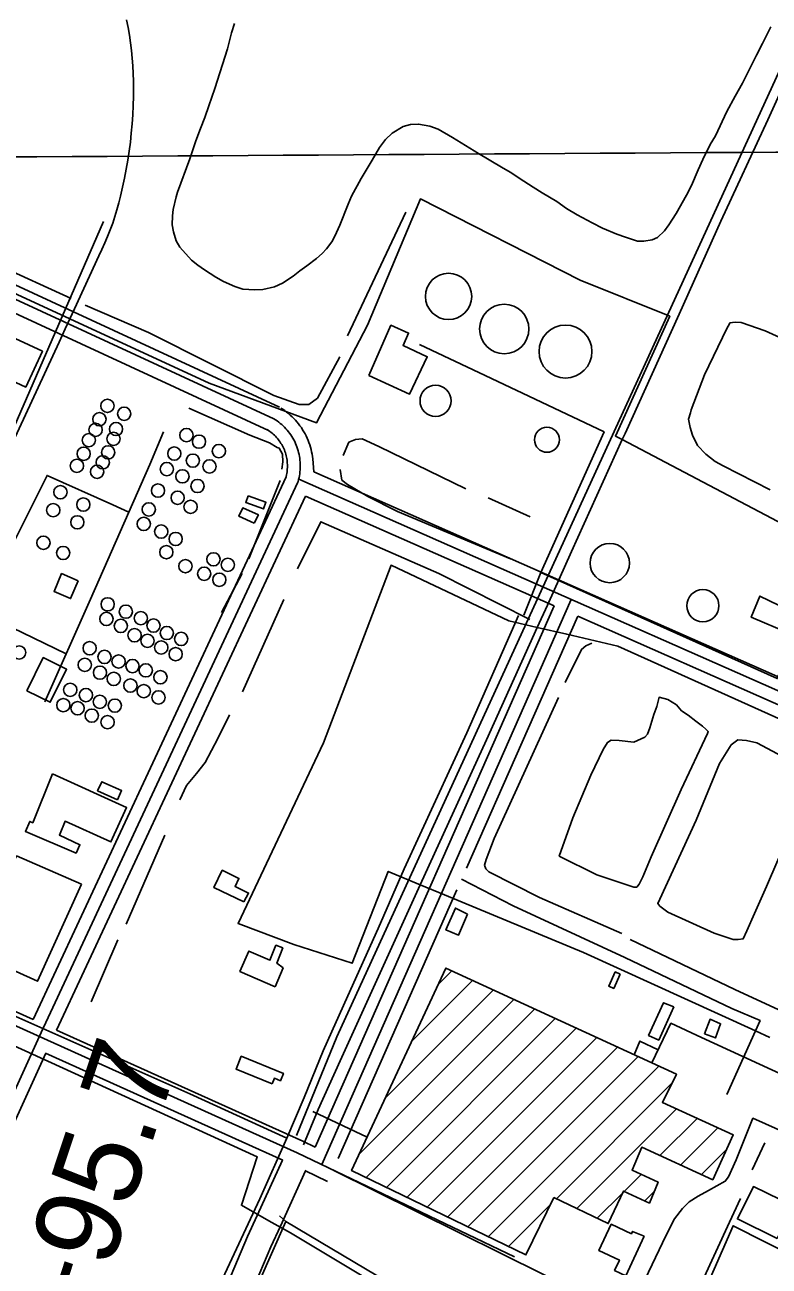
# Model space of a CAD drawing. Extents: x 3477039 to 3515015, y 546746 to 572297.
# Drawn here: x 3502979 to 3503851, y 563058 to 564511 of the extents above; entities that cross this region are included whole.
import ezdxf

# ---------------------------------------------------------------- set-up
doc = ezdxf.new("R2010")
doc.units = 0
for name, color, linetype in [('V-BLDG-OTLN', 7, 'Continuous'), ('V-DOMW-TANK', 7, 'Continuous'), ('V-GRID-MAJR', 7, 'Continuous'), ('V-RAIL-TRAK', 7, 'Continuous'), ('V-ROAD-CNTR', 7, 'Continuous'), ('V-SITE-OTLN', 7, 'Continuous'), ('V-SITE-VEGE', 7, 'Continuous'), ('V-SURV-IDEN', 7, 'Continuous'), ('V-TOPO-SHOR', 7, 'Continuous'), ('V-UTIL-LINE', 7, 'Continuous')]:
    doc.layers.add(name, color=color, linetype=linetype)

msp = doc.modelspace()

# ---------------------------------------------------------------- linework, layer by layer
at = {"layer": 'V-BLDG-OTLN'}
for p, q in [((3503432.1, 563320.8), (3503503.4, 563392)), ((3503462.9, 563386.9), (3503479.2, 563403.2)), ((3503401.4, 563254.7), (3503527.6, 563380.9)), ((3503370.7, 563188.6), (3503551.8, 563369.8)), ((3503378.7, 563161.3), (3503576.1, 563358.6)), ((3503402.6, 563149.8), (3503600.3, 563347.5)), ((3503426.4, 563138.2), (3503624.5, 563336.3)), ((3503450.2, 563126.7), (3503648.7, 563325.2)), ((3503474, 563115.2), (3503672.9, 563314.1)), ((3503497.9, 563103.7), (3503697.1, 563302.9)), ((3503521.7, 563092.1), (3503721.4, 563291.8)), ((3503601.5, 563136.6), (3503736.8, 563271.9)), ((3503625.4, 563125.2), (3503742.1, 563241.8)), ((3503722.7, 563187.1), (3503766.3, 563230.7)), ((3503747, 563176), (3503790.6, 563219.6)), ((3503771.2, 563164.9), (3503801, 563194.7)), ((3503680.7, 563145.1), (3503700.7, 563165.1)), ((3503705, 563134), (3503716.1, 563145.1)), ((3503649.4, 563113.7), (3503678.8, 563143.2)), ((3503545.5, 563080.6), (3503594.6, 563129.7))]:
    msp.add_line(p, q, dxfattribs=at)
for points in [[(3502930.4, 564160.9), (3503000, 564128.6), (3502980.5, 564086.6), (3502911.3, 564118.7)], [(3503381.9, 564100.4), (3503407.9, 564159.1), (3503428.5, 564149.9), (3503422, 564135.2), (3503450.4, 564122.2), (3503429.5, 564078.3)], [(3503240.8, 563959.4), (3503261.5, 563951.9), (3503258.7, 563944), (3503237.9, 563951.5)], [(3503247.8, 563927.5), (3503230, 563935.4), (3503234.4, 563945.2), (3503252.7, 563937)], [(3503041.8, 563860), (3503032.9, 563839.2), (3503013.5, 563847.5), (3503022.4, 563868.4)], [(3503873.7, 563798.7), (3503829.6, 563817.3), (3503839.8, 563842), (3503883.4, 563820.8)], [(3502981.7, 563731.3), (3503000.9, 563770), (3503028.3, 563756.4), (3503009.1, 563717.7)], [(3503011.7, 563633.8), (3503098.5, 563594.5), (3503080.2, 563554.2), (3503026.5, 563578.5), (3503019.8, 563562.2), (3503043.8, 563551), (3503039.3, 563541.3), (3502980.1, 563566.6), (3502985.1, 563578.3), (3502988.7, 563576.7)], [(3503087.9, 563603.7), (3503064.6, 563614.2), (3503069.3, 563624.7), (3503092.6, 563614.3)], [(3503045.6, 563504.9), (3502994.3, 563391.2), (3502918.8, 563425.3), (3502969.7, 563537.9)], [(3503235.7, 563484), (3503200.6, 563500.8), (3503210.4, 563521.1), (3503230, 563511.6), (3503225.5, 563502.1), (3503241.3, 563494.4)], [(3503497.4, 563469.6), (3503486.8, 563445), (3503472.3, 563451.3), (3503483.3, 563476.9)], [(3503272.2, 563384.8), (3503231.2, 563402.6), (3503241.4, 563426.4), (3503266.2, 563415.8), (3503273.3, 563433.4), (3503281.2, 563430.2), (3503274.2, 563412.5), (3503281.7, 563406.8)], [(3503598.6, 563138), (3503565.8, 563070.8), (3503361.8, 563169.5), (3503472, 563406.5), (3503742, 563282.3), (3503725.6, 563249.3), (3503808.6, 563211.3), (3503784.6, 563158.8), (3503701.5, 563196.8), (3503690.1, 563169.9), (3503720.6, 563156), (3503710.4, 563131.5), (3503679.9, 563145.5), (3503662.2, 563107.6)], [(3503676.1, 563399.3), (3503668.6, 563382.7), (3503662.8, 563385.3), (3503670.4, 563402.1)], [(3503739, 563361.4), (3503721.4, 563322.4), (3503709.5, 563327.8), (3503726.8, 563366)], [(3503774.9, 563329.7), (3503781.5, 563346.7), (3503793.8, 563341.4), (3503787.6, 563324.8)], [(3503268.8, 563271.2), (3503226.6, 563288.3), (3503232.7, 563303.3), (3503282, 563283.2), (3503278.6, 563274.7), (3503271.5, 563277.6)], [(3503859.9, 563090.1), (3503813.5, 563112.9), (3503832.1, 563150.9), (3503879.3, 563127.8)], [(3503704.4, 563092.7), (3503682.9, 563046.5), (3503669.6, 563052.7), (3503675.3, 563064.8), (3503651.4, 563075.9), (3503665.7, 563106.7), (3503689.4, 563095.7), (3503690.7, 563098.4)]]:
    msp.add_lwpolyline(points, close=True, dxfattribs=at)
at = {"layer": 'V-DOMW-TANK'}
for centre, radius in [((3503475.4, 564192.9), 27.1), ((3503540.5, 564154.7), 28.9), ((3503612.2, 564128.3), 31), ((3503460.1, 564070.6), 18.2), ((3503076, 564064.7), 7.76), ((3503095.6, 564055.5), 7.76), ((3503066.6, 564049), 7.76), ((3503086.1, 564037.6), 7.76), ((3503054.2, 564024.5), 7.76), ((3503062.2, 564036.7), 7.76), ((3503083.1, 564026.1), 7.76), ((3503168.5, 564030.5), 7.76), ((3503590.5, 564025), 14.6), ((3503048.2, 564008.7), 7.76), ((3503076.9, 564010.3), 7.76), ((3503154.3, 564008.8), 7.76), ((3503183.2, 564022.8), 7.76), ((3503206.5, 564011.8), 7.76), ((3503040.3, 563994.5), 7.76), ((3503070.5, 563998.6), 7.76), ((3503176, 564000.6), 7.76), ((3503063.9, 563987.6), 7.76), ((3503145.5, 563990.7), 7.76), ((3503163.8, 563982.2), 7.76), ((3503195.5, 563993.8), 7.76), ((3503135.2, 563965.5), 7.76), ((3503181.5, 563970.9), 7.76), ((3503021, 563963.6), 7.76), ((3503158.2, 563957.2), 7.76), ((3503012.6, 563942.6), 7.76), ((3503047.8, 563949.1), 7.76), ((3503124.4, 563943.5), 7.76), ((3503173.4, 563946.5), 7.76), ((3503040.8, 563928.4), 7.76), ((3503118.5, 563926.5), 7.76), ((3503139, 563917.5), 7.76), ((3503155.9, 563908.9), 7.76), ((3503001.1, 563904.5), 7.76), ((3503024.2, 563892.5), 7.76), ((3503145, 563893.4), 7.76), ((3503664, 563880.7), 23), ((3503200.1, 563885.1), 7.76), ((3503217, 563878.6), 7.76), ((3503167.3, 563877), 7.76), ((3503189.3, 563868.2), 7.76), ((3503207, 563861.2), 7.76), ((3503773, 563830.8), 18.8), ((3503076.3, 563832.4), 7.76), ((3503097.6, 563823.8), 7.76), ((3503074.8, 563815.3), 7.76), ((3503091.7, 563807.1), 7.76), ((3503115.1, 563816.2), 7.76), ((3503129.9, 563807.5), 7.76), ((3503107.8, 563796.2), 7.76), ((3503145.5, 563798.8), 7.76), ((3503162.4, 563791.9), 7.76), ((3503055.2, 563781), 7.76), ((3503122.9, 563789.7), 7.76), ((3503139, 563781.9), 7.76), ((3502972.7, 563776), 7.76), ((3503049.5, 563761.5), 7.76), ((3503072.6, 563770.8), 7.76), ((3503089.1, 563765.5), 7.76), ((3503155.9, 563774.1), 7.76), ((3503067.3, 563752.4), 7.76), ((3503105.4, 563760.1), 7.76), ((3503120.9, 563755.1), 7.76), ((3503138, 563747), 7.76), ((3503083.4, 563745.1), 7.76), ((3503102.9, 563737.3), 7.76), ((3503032.5, 563732.3), 7.76), ((3503050.9, 563726.2), 7.76), ((3503067.1, 563718.3), 7.76), ((3503118.5, 563730.8), 7.76), ((3503135.8, 563723.4), 7.76), ((3503024.4, 563714.4), 7.76), ((3503041.1, 563710.7), 7.76), ((3503084.7, 563713.8), 7.76), ((3503057.7, 563702.1), 7.76), ((3503076.2, 563694.5), 7.76)]:
    msp.add_circle(centre, radius, dxfattribs=at)
at = {"layer": 'V-GRID-MAJR'}
msp.add_spline([(3481202, 564229.3), (3486474.8, 564258.8), (3491747.6, 564289.1), (3497020.4, 564320.1), (3502293.2, 564352), (3507566, 564384.6), (3512838.8, 564417.9)], degree=3, dxfattribs=at)
at = {"layer": 'V-RAIL-TRAK'}
for points in [[(3503908.1, 564528.9), (3503849.2, 564399.4), (3503794.1, 564280.9), (3503745.3, 564172.2), (3503681.9, 564032.3), (3503678.7, 564025.2), (3503619.2, 563894.2), (3503591, 563831.5), (3503579.2, 563805.3), (3503519.6, 563673.6), (3503442.2, 563504.1), (3503348.6, 563297.9), (3503322.6, 563241.1), (3503305.4, 563199.5)], [(3503098.4, 564516.4), (3503100.2, 564507.5), (3503101.7, 564498.6), (3503103, 564489.7), (3503104.1, 564480.8), (3503105, 564471.8), (3503105.7, 564462.9), (3503106.2, 564453.9), (3503106.5, 564444.9), (3503106.6, 564435.9), (3503106.5, 564426.9), (3503106.2, 564416.2), (3503105.7, 564405.5), (3503105, 564394.8), (3503104, 564384.1), (3503102.9, 564373.5), (3503101.5, 564362.8), (3503099.9, 564352.2), (3503098.1, 564341.7), (3503096.1, 564331.2), (3503093.8, 564320.7), (3503091.4, 564310.3), (3503089.4, 564302.2), (3503087.2, 564294.3), (3503084.8, 564286.4), (3503082.2, 564278.5), (3503079.3, 564270.7), (3503076.3, 564263.1), (3503073, 564255.5), (3503069.6, 564247.9), (3503065.9, 564240.5), (3503037.4, 564178.2), (3503032.1, 564166.6), (3503026.7, 564154.7), (3503019.6, 564139.1), (3502955.6, 564001.1)]]:
    msp.add_lwpolyline(points, dxfattribs=at)
at = {"layer": 'V-ROAD-CNTR'}
for points in [[(3504074.9, 564921), (3503344.6, 563326), (3503297.4, 563210.8)], [(3502560.5, 564378.1), (3503271, 564049.5)], [(3502554.2, 564364.5), (3503264.7, 564035.9)], [(3502648.2, 564354.1), (3503277.3, 564063.1)], [(3503071.6, 564280.4), (3502719.5, 563472.5)], [(3503279.1, 564062.1), (3503281.2, 564060.8), (3503283.5, 564059.2), (3503285.8, 564057.5), (3503288, 564055.7), (3503290.1, 564053.9), (3503292.2, 564052), (3503294.2, 564050), (3503296.1, 564048), (3503297.9, 564045.9), (3503299.7, 564043.7), (3503301.4, 564041.4), (3503303, 564039.2), (3503304.5, 564036.8), (3503306, 564034.4), (3503307.3, 564032), (3503308.6, 564029.5), (3503309.8, 564026.9), (3503310.9, 564024.3), (3503311.9, 564021.7), (3503312.8, 564019.1), (3503313.7, 564016.4), (3503314.4, 564013.7), (3503315, 564010.9), (3503315.6, 564008.2), (3503316, 564005.4), (3503316.3, 564002.6), (3503317.6, 563987.6)], [(3503271, 564049.5), (3503272.9, 564048.3), (3503274.8, 564047), (3503276.6, 564045.6), (3503278.4, 564044.2), (3503280.1, 564042.7), (3503281.8, 564041.2), (3503283.4, 564039.6), (3503285, 564037.9), (3503286.5, 564036.2), (3503287.9, 564034.4), (3503289.3, 564032.6), (3503290.6, 564030.7), (3503291.8, 564028.8), (3503293, 564026.9), (3503294.1, 564024.9), (3503295.2, 564022.9), (3503296.1, 564020.8), (3503297, 564018.7), (3503297.8, 564016.6), (3503298.6, 564014.4), (3503299.2, 564012.2), (3503299.8, 564010), (3503300.3, 564007.8), (3503300.8, 564005.6), (3503301.1, 564003.3), (3503301.4, 564001.1), (3503301.6, 563998.8), (3503301.7, 563996.5), (3503301.8, 563994.3), (3503301.7, 563992), (3503301.6, 563989.7), (3503301.4, 563987.4), (3503301.1, 563985.2), (3503300.8, 563982.9), (3503300.3, 563980.7), (3503299.8, 563978.5), (3503299.2, 563976.3), (3503298.9, 563975.2)], [(3503262.9, 564036.9), (3503264.6, 564035.8), (3503266, 564034.8), (3503267.4, 564033.8), (3503268.8, 564032.7), (3503270.1, 564031.5), (3503271.4, 564030.3), (3503272.6, 564029.1), (3503273.8, 564027.8), (3503275, 564026.5), (3503276.1, 564025.1), (3503277.2, 564023.7), (3503278.2, 564022.3), (3503279.1, 564020.8), (3503280, 564019.3), (3503280.9, 564017.8), (3503281.7, 564016.3), (3503282.4, 564014.7), (3503283.1, 564013.1), (3503283.7, 564011.4), (3503284.3, 564009.8), (3503284.8, 564008.1), (3503285.3, 564006.4), (3503285.7, 564004.7), (3503286, 564003), (3503286.3, 564001.3), (3503286.5, 563999.5), (3503286.6, 563997.8), (3503286.7, 563996), (3503286.8, 563994.3), (3503286.7, 563992.5), (3503286.6, 563990.8), (3503286.5, 563989), (3503286.3, 563987.3), (3503286, 563985.6), (3503285.6, 563983.8), (3503285.2, 563982.1), (3503284.8, 563980.4), (3503284.5, 563979.5)], [(3504129.8, 563628.9), (3503317.6, 563987.6)], [(3503298.9, 563975.2), (3502998.4, 563331.1), (3502757.1, 562800.5), (3502735.8, 562756.6), (3502738.1, 562754.2)], [(3503285.3, 563981.5), (3502989, 563346.4)], [(3504123.7, 563615.2), (3503300.1, 563979)], [(3503307.9, 563959.1), (3503016.3, 563334.1)], [(3503599.1, 563830.5), (3503307.9, 563959.1)], [(3503319.3, 563197), (3503599.1, 563830.5)], [(3503326.8, 563176.8), (3503618.9, 563838.2)], [(3503496.4, 563523.7), (3503626.6, 563818.4)], [(3504117.6, 563601.4), (3503626.6, 563818.4)], [(3503552.5, 563068.6), (3503298.3, 563190.5), (3502204, 563683.9)], [(3502989, 563346.4), (3502479.1, 563576.3)], [(3503490.6, 563510.5), (3503551, 563479.6), (3503681.5, 563419), (3503806.9, 563359.3), (3503839.9, 563345.2), (3503834.6, 563333.2), (3503801.2, 563258.7)], [(3503346.2, 563183.6), (3503485.1, 563498)], [(3503319.3, 563197), (3503304.6, 563204.1), (3503016.3, 563334.1)], [(3503003.8, 563306.8), (3502770.7, 562794.1), (3502753.9, 562759.6)], [(3503281.2, 563181.7), (3503003.6, 563306.9)], [(3503340.1, 563170.1), (3503684.6, 562999.3), (3503730.1, 563094), (3503739.6, 563112.9), (3503749, 563125.1), (3503757.1, 563132.9), (3503767.6, 563139.6), (3503779.4, 563146.2), (3503789.3, 563151.6), (3503799.2, 563157), (3503803, 563162.4), (3503811.8, 563182), (3503831.6, 563230.9), (3503872.5, 563212.5)], [(3502985.4, 562514.2), (3502992.9, 562531.6), (3502999.1, 562548.3), (3503008.8, 562575.3), (3503021.7, 562608.3), (3503042.1, 562653.2), (3503068.8, 562713.1), (3503123.3, 562829.9), (3503169.5, 562931.8), (3503203, 563005), (3503204.8, 563009.2), (3503239.9, 563092.4), (3503251.2, 563117.1), (3503280.8, 563181.9)], [(3503237.4, 563009.3), (3503267.3, 563080.3), (3503278.5, 563104.6), (3503308, 563169.2)], [(3503333.8, 563156.8), (3503307.2, 563169.6)]]:
    msp.add_lwpolyline(points, dxfattribs=at)
at = {"layer": 'V-SITE-OTLN'}
for points in [[(3502837.5, 564256.4), (3503032.1, 564166.6), (3503195.2, 564091.4), (3503320.9, 564045), (3503380.3, 564159), (3503442.4, 564306.9), (3503629.2, 564211.9), (3503734.3, 564169.6), (3503670.7, 564029.4), (3503678.7, 564025.2), (3503984.5, 563864)], [(3503963.1, 563653.1), (3503673.5, 563783.5), (3503613.7, 563797.3), (3503579.2, 563805.3), (3503545.9, 563813), (3503408.1, 563878.1), (3503328.9, 563670.2), (3503228.9, 563458.9), (3503294.1, 563434.1), (3503362.4, 563412.3), (3503404.7, 563519.7), (3503442.2, 563504.1), (3503470.4, 563492.4), (3503633.1, 563424.8), (3503834.6, 563333.2), (3503851.5, 563325.5)], [(3503590, 562916.7), (3503290.3, 563096.5), (3503264.8, 563110.9), (3503232.9, 563128.9), (3503251.4, 563185.7), (3503006.3, 563297.7), (3502856.1, 563366.1)], [(3503995.2, 563010.6), (3503808.4, 563104.9), (3503704.1, 562867.3)]]:
    msp.add_lwpolyline(points, dxfattribs=at)
at = {"layer": 'V-SITE-VEGE'}
for points in [[(3503320.7, 564237.3), (3503309.4, 564228.5), (3503301.1, 564222.6), (3503293.3, 564216.5), (3503280.9, 564208.2), (3503271.7, 564204.1), (3503257.9, 564201.1), (3503248.7, 564200.4), (3503234.5, 564201.4), (3503225.1, 564204.5), (3503211.7, 564210.2), (3503202.8, 564215.3), (3503189.5, 564223.9), (3503181.8, 564229.3), (3503174.5, 564235.3), (3503160.7, 564250.5), (3503156.6, 564257.7), (3503153.2, 564268.3), (3503151.8, 564276.5), (3503152, 564287.2), (3503152.8, 564294.7), (3503156.5, 564309.3), (3503158.1, 564314.8), (3503172.3, 564353.9), (3503179.6, 564375), (3503185, 564389.4), (3503190.2, 564402.3), (3503194.6, 564415.9), (3503201.6, 564436.2), (3503216.7, 564482.6), (3503221.4, 564501.2), (3503224.6, 564512.4)], [(3503852.5, 564508.3), (3503842.7, 564488.8), (3503835.8, 564475.4), (3503819.2, 564442.3), (3503810.8, 564427.4), (3503801.1, 564409.4), (3503787.7, 564380.9), (3503781.6, 564370.5), (3503772.9, 564353.2), (3503767.5, 564341.1), (3503759.8, 564322.5), (3503753.9, 564311.4), (3503741.6, 564289.9), (3503733, 564276.8), (3503727.9, 564269.4), (3503719.8, 564261.8), (3503713.8, 564259.1), (3503703.8, 564257.5), (3503696.6, 564257.6), (3503682.5, 564262), (3503672.1, 564265.7), (3503655.5, 564272.6), (3503643.3, 564278.8), (3503625.8, 564288.5), (3503613.4, 564295.9), (3503602.1, 564304), (3503584.8, 564313.9), (3503574.2, 564320.8), (3503563.3, 564327.7), (3503547.5, 564338.1), (3503537.4, 564344), (3503510.2, 564360), (3503480.1, 564378.9), (3503463, 564388.6), (3503453.6, 564392.2), (3503440.2, 564394.6), (3503430.9, 564394.2), (3503422.2, 564391.6), (3503409.4, 564384.1), (3503401.6, 564376.5), (3503394.5, 564367.3), (3503385.8, 564352.3), (3503373, 564331), (3503361.8, 564310.2), (3503357.9, 564300.8), (3503348.1, 564276.1), (3503342.2, 564263.4), (3503338.6, 564256.8), (3503332.6, 564248.4), (3503327.5, 564243.2), (3503320.7, 564237.3)]]:
    msp.add_lwpolyline(points, dxfattribs=at)
at = {"layer": 'V-TOPO-SHOR'}
for p, q in [((3503425.5, 564291.5), (3503356.9, 564146.7)), ((3503033.7, 564190.5), (3502852.2, 564273.1)), ((3503278.3, 563977.5), (3503241.6, 563885.5)), ((3503521.6, 563957.2), (3503570.7, 563934.7)), ((3503233.6, 563868.6), (3503209.7, 563822.7)), ((3503234, 563729.9), (3503282.5, 563837.9)), ((3503097.8, 563458.1), (3503143.1, 563562.3)), ((3503057, 563366.9), (3503088.3, 563439.7)), ((3503830.7, 563170.6), (3503845.5, 563202.2)), ((3503284.8, 563110.1), (3503277.3, 563116.5))]:
    msp.add_line(p, q, dxfattribs=at)
for points in [[(3503348.1, 564122.2), (3503321.9, 564073.7), (3503311.6, 564066.2), (3503300.5, 564066.3), (3503270.8, 564077), (3503124.2, 564150.6), (3503049.8, 564182.5)], [(3503851.6, 563966.4), (3503796.9, 563994.7), (3503787.3, 563999.6), (3503776.4, 564008.1), (3503766.9, 564018.5), (3503760.9, 564030.3), (3503758.3, 564039.3), (3503756.3, 564049), (3503758.5, 564056.5), (3503759.2, 564059.9), (3503775, 564101.1), (3503801.2, 564155.1), (3503804, 564160.6), (3503804.7, 564161.9), (3503810.9, 564162.5), (3503817.8, 564162.4), (3503845.9, 564152.4), (3504112.8, 564031)], [(3503171.3, 564062.1), (3503242.6, 564030.3), (3503265.6, 564021.5), (3503274.8, 564016), (3503277.1, 564015.2), (3503280.8, 564008.2), (3503281.5, 563999), (3503280, 563990.5)], [(3503351.9, 564006.5), (3503358.7, 564022.1), (3503366.4, 564025.4), (3503374.1, 564026.1), (3503393.6, 564017.3), (3503495.5, 563967.6)], [(3503547.9, 563885.6), (3503415.6, 563941.1), (3503380.9, 563958.6), (3503357.2, 563972.6), (3503350.4, 563977.8), (3503348.6, 563990.4)], [(3503298.4, 563873.9), (3503326, 563929), (3503463.9, 563868.5), (3503570.5, 563814.7)], [(3503642.9, 563787.1), (3503636, 563783.7), (3503630.8, 563779.6), (3503611.9, 563740.9)], [(3503603.9, 563723.3), (3503528.9, 563558.4), (3503519.2, 563533.8), (3503517.4, 563527), (3503519, 563522.7), (3503522.4, 563519.2), (3503581.7, 563489.4), (3503678, 563447.1)], [(3503778.3, 563681.1), (3503747.5, 563615.8), (3503712.4, 563537), (3503702.7, 563513.3), (3503698.3, 563504.8), (3503695.7, 563501.4), (3503692.3, 563501.5), (3503649, 563515.7), (3503604.9, 563537.6), (3503620.9, 563582.6), (3503642, 563632.6), (3503656.1, 563662.3), (3503661.3, 563670.7), (3503665.6, 563673.2), (3503675, 563673.1), (3503692, 563671.2), (3503704.9, 563677), (3503708.3, 563680.3), (3503711, 563688), (3503715.5, 563703.3), (3503719, 563712.6), (3503721.7, 563723.6), (3503731.9, 563720.9), (3503742.1, 563714.8), (3503748, 563707.9), (3503755.6, 563702.7), (3503764.8, 563695.8), (3503772.4, 563689.7), (3503776.6, 563686.2), (3503779.2, 563683.6), (3503778.3, 563681.1)], [(3503160.6, 563603.7), (3503168.4, 563620.5), (3503180.1, 563634.2), (3503190.3, 563647.2), (3503205.4, 563675.5), (3503219, 563703.1)], [(3503898.6, 563628.3), (3503873.9, 563563.8), (3503847.5, 563501.9), (3503833.4, 563470.6), (3503824.6, 563450.2), (3503820.2, 563440.9), (3503814.2, 563440.1), (3503808.3, 563440.2), (3503786.2, 563447.3), (3503731.9, 563471.9), (3503722.7, 563478.9), (3503720.1, 563482.3), (3503722.8, 563487.4), (3503765, 563579.8), (3503792.3, 563645.9), (3503800.1, 563658.6), (3503806.2, 563667.9), (3503814, 563673.8), (3503824.2, 563672.8), (3503836.1, 563670.1), (3503902.2, 563635.1), (3503898.6, 563628.3)], [(3503688, 563440), (3503810.5, 563381.4), (3504030.8, 563279.5), (3504113.1, 563246.8), (3504123.2, 563243.3), (3504131.7, 563240.6), (3504141.9, 563235.3), (3504161.4, 563225.7), (3504205.5, 563211.4), (3504228.5, 563206.9)], [(3503706, 562895.6), (3503804.1, 563109), (3503817.2, 563136.9)], [(3503237.8, 563003.6), (3503284.8, 563110.1), (3503404.9, 563038.6), (3503552.2, 562957.2), (3503638.4, 562904), (3503673.1, 562883.1), (3503683.3, 562878.7), (3503689.2, 562877.8), (3503691, 562878.6), (3503700.4, 562884.1)]]:
    msp.add_lwpolyline(points, dxfattribs=at)
at = {"layer": 'V-UTIL-LINE'}
for p, q in [((3503563.5, 563819.7), (3503583.5, 563869.5)), ((3503380.1, 563208.8), (3503316.3, 563238.7))]:
    msp.add_line(p, q, dxfattribs=at)
for points in [[(3504027, 563719.3), (3503879.2, 563790.7), (3503860.1, 563745.5), (3503583.5, 563869.5), (3503657.4, 564034.2), (3503518, 564100.1), (3503441.4, 564136.6)], [(3503002.6, 563718.1), (3503056.3, 563838.4), (3503101.2, 563940.2), (3503125.8, 563996.1), (3503141.7, 564034.3)], [(3502759.3, 563451.1), (3502822.7, 563595.2), (3502887.8, 563741.8), (3502934.4, 563841.8), (3503005.4, 563983.2), (3503082.5, 563948.9), (3503101.2, 563940.2)], [(3503027.8, 563774.5), (3502926, 563823.7), (3502875.1, 563850)], [(3503306.3, 563255.1), (3503328.6, 563309.9), (3503357.6, 563374.2), (3503393, 563452.8), (3503423.3, 563522.9), (3503496.7, 563681.8), (3503557.2, 563819.4)], [(3502650, 563652), (3502621.9, 563594.4), (3502592, 563530), (3502654.7, 563501), (3502730.2, 563466.7), (3502795.3, 563431.7), (3502954.6, 563356.2), (3503172.5, 563259.4), (3503286, 563207.6)], [(3503713.2, 563295.6), (3503735.5, 563342), (3503771.5, 563325.3), (3503887.6, 563271.7)], [(3503720.5, 563310.9), (3503699.3, 563321.2), (3503692.5, 563305.1)], [(3503254.4, 563136.4), (3503286, 563207.6), (3503306.3, 563255.1)], [(3503254.4, 563136.4), (3503213.5, 563048.5), (3503188.1, 562993.1), (3503147, 562903), (3503113.4, 562829.9), (3503073.8, 562742.8), (3503027.4, 562640.1), (3503000.9, 562582.1), (3503004.7, 562570.8), (3502831.3, 562400.2), (3502688.9, 562263.3), (3502575.7, 562154)]]:
    msp.add_lwpolyline(points, dxfattribs=at)

# ---------------------------------------------------------------- texts
at = {"layer": 'V-SURV-IDEN'}
msp.add_text('4392+95.7', height=100, rotation=71.713, dxfattribs=at).set_placement((3502961, 562696.2))

doc.saveas('drawing.dxf')
